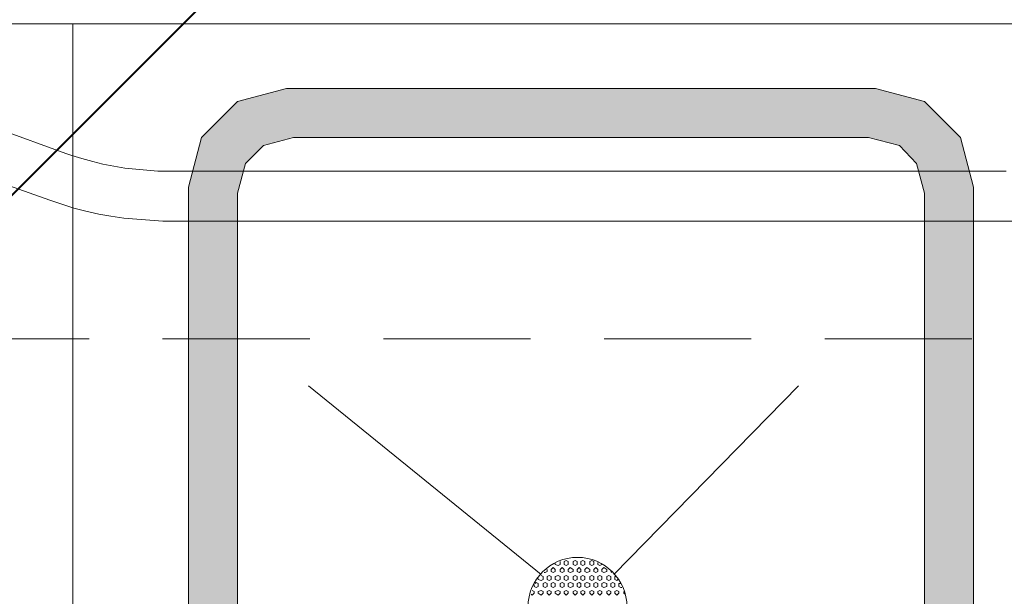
# Model space of a CAD drawing. Extents: x 3940905 to 4145695, y 925352 to 1109797.
# Tile 948 of 1056: x 4060125 to 4060627, y 1100859 to 1101153. Entities that reach past the tile are written whole.
import ezdxf

# ---------------------------------------------------------------- set-up
doc = ezdxf.new("R2010")
doc.units = 0
doc.header["$LTSCALE"] = 750
doc.header["$MEASUREMENT"] = 0
doc.linetypes.add('DASHED', pattern=[0.75, 0.5, -0.25])
doc.layers.get('0').update_dxf_attribs({"linetype": 'CONTINUOUS', "lineweight": 0})
doc.layers.add('CKD Equipments', color=252, linetype='CONTINUOUS', lineweight=0)

# ---------------------------------------------------------------- blocks, each defined once
blk = doc.blocks.new('3')
at = {"color": 1, "linetype": 'DASHED', "ltscale": 0.2, "const_width": 1}
blk.add_lwpolyline([(4045037.1, 1047768.24), (4044137.1, 1046868.24)], dxfattribs=at)
at = {"color": 1, "linetype": 'DASHED', "ltscale": 0.2}
blk.add_lwpolyline([(4044137.1, 1047768.24), (4045037.1, 1047768.24), (4045037.1, 1046868.24), (4044137.1, 1046868.24)], close=True, dxfattribs=at)

msp = doc.modelspace()

# ---------------------------------------------------------------- hatches: boundary and pattern name
at = {"layer": 'CKD Equipments', "true_color": 0x7fffbf}
h = msp.add_hatch(color=111, dxfattribs=at)
h.paths.add_polyline_path([(4060586.03, 1101111.59), (4060260.89, 1101118.21), (4060561.09, 1101118.21)])
h.paths.add_polyline_path([(4060235.96, 1101111.59), (4060586.03, 1101111.59), (4060260.89, 1101118.21)])
h = msp.add_hatch(color=111, dxfattribs=at)
h.paths.add_polyline_path([(4060604.34, 1101093.27), (4060235.96, 1101111.59), (4060586.03, 1101111.59)])
h.paths.add_polyline_path([(4060217.65, 1101093.27), (4060604.34, 1101093.27), (4060235.96, 1101111.59)])
h = msp.add_hatch(color=111, dxfattribs=at)
h.paths.add_polyline_path([(4060240.03, 1101080.04), (4060216.63, 1101089.2), (4060249.19, 1101089.2)])
h.paths.add_polyline_path([(4060214.08, 1101080.04), (4060240.03, 1101080.04), (4060216.63, 1101089.2)])
h = msp.add_hatch(color=111, dxfattribs=at)
h.paths.add_polyline_path([(4060249.19, 1101089.2), (4060217.65, 1101093.27), (4060264.46, 1101093.27)])
h.paths.add_polyline_path([(4060216.63, 1101089.2), (4060249.19, 1101089.2), (4060217.65, 1101093.27)])
h = msp.add_hatch(color=111, dxfattribs=at)
h.paths.add_polyline_path([(4060605.36, 1101089.2), (4060557.53, 1101093.27), (4060604.34, 1101093.27)])
h.paths.add_polyline_path([(4060573.31, 1101089.2), (4060605.36, 1101089.2), (4060557.53, 1101093.27)])
h = msp.add_hatch(color=111, dxfattribs=at)
h.paths.add_polyline_path([(4060607.9, 1101080.04), (4060573.31, 1101089.2), (4060605.36, 1101089.2)])
h.paths.add_polyline_path([(4060581.95, 1101080.04), (4060607.9, 1101080.04), (4060573.31, 1101089.2)])
h = msp.add_hatch(color=111, dxfattribs=at)
h.paths.add_polyline_path([(4060236.98, 1101067.83), (4060214.08, 1101080.04), (4060240.03, 1101080.04)])
h.paths.add_polyline_path([(4060211.03, 1101067.83), (4060236.98, 1101067.83), (4060214.08, 1101080.04)])
h = msp.add_hatch(color=111, dxfattribs=at)
h.paths.add_polyline_path([(4060610.96, 1101067.83), (4060581.95, 1101080.04), (4060607.9, 1101080.04)])
h.paths.add_polyline_path([(4060585.01, 1101067.83), (4060610.96, 1101067.83), (4060581.95, 1101080.04)])
h = msp.add_hatch(color=111, dxfattribs=at)
h.paths.add_polyline_path([(4060235.96, 1101064.78), (4060211.03, 1101067.83), (4060236.98, 1101067.83)])
h.paths.add_polyline_path([(4060211.03, 1101064.78), (4060235.96, 1101064.78), (4060211.03, 1101067.83)])
h = msp.add_hatch(color=111, dxfattribs=at)
h.paths.add_polyline_path([(4060235.96, 1100671.47), (4060211.03, 1101064.78), (4060235.96, 1101064.78)])
h.paths.add_polyline_path([(4060211.03, 1100671.47), (4060235.96, 1100671.47), (4060211.03, 1101064.78)])
h = msp.add_hatch(color=111, dxfattribs=at)
h.paths.add_polyline_path([(4060610.96, 1101064.78), (4060585.01, 1101067.83), (4060610.96, 1101067.83)])
h.paths.add_polyline_path([(4060586.03, 1101064.78), (4060610.96, 1101064.78), (4060585.01, 1101067.83)])
h = msp.add_hatch(color=111, dxfattribs=at)
h.paths.add_polyline_path([(4060610.96, 1100671.47), (4060586.03, 1101064.78), (4060610.96, 1101064.78)])
h.paths.add_polyline_path([(4060586.03, 1100671.47), (4060610.96, 1100671.47), (4060586.03, 1101064.78)])

# ---------------------------------------------------------------- linework, layer by layer
at = {"layer": 'CKD Equipments', "color": 252, "true_color": 0x989898}
for p, q in [((4060773.27, 1101151.28), (4060032.95, 1101151.28)), ((4060152.01, 1099944.88), (4060152.01, 1101151.28)), ((4060390.64, 1100870.41), (4060272.09, 1100966.58)), ((4060390.64, 1100870.41), (4060272.09, 1100966.58)), ((4060390.64, 1100870.41), (4060272.09, 1100966.58))]:
    msp.add_line(p, q, dxfattribs=at)
at = {"layer": 'CKD Equipments', "color": 252}
for p, q in [((4060148.45, 1101085.13), (4060065, 1101115.15)), ((4060056.35, 1101091.24), (4060140.31, 1101061.22)), ((4060151.5, 1101084.12), (4060148.45, 1101085.13)), ((4060156.59, 1101082.59), (4060151.5, 1101084.12)), ((4060162.18, 1101081.06), (4060156.59, 1101082.59)), ((4060167.27, 1101079.54), (4060162.18, 1101081.06)), ((4060172.87, 1101078.52), (4060167.27, 1101079.54)), ((4060178.47, 1101077.5), (4060172.87, 1101078.52)), ((4060184.06, 1101076.99), (4060178.47, 1101077.5)), ((4060189.66, 1101076.48), (4060184.06, 1101076.99)), ((4060195.26, 1101075.97), (4060189.66, 1101076.48)), ((4060200.85, 1101075.97), (4060195.26, 1101075.97)), ((4060624.7, 1101075.97), (4060200.85, 1101075.97)), ((4060627.75, 1101075.97), (4060624.7, 1101075.97)), ((4060140.31, 1101061.22), (4060146.41, 1101059.18)), ((4060146.41, 1101059.18), (4060152.52, 1101057.15)), ((4060152.52, 1101057.15), (4060158.62, 1101055.62)), ((4060158.62, 1101055.62), (4060165.24, 1101054.1)), ((4060165.24, 1101054.1), (4060171.34, 1101053.08)), ((4060171.34, 1101053.08), (4060177.96, 1101052.06)), ((4060177.96, 1101052.06), (4060184.57, 1101051.55)), ((4060184.57, 1101051.55), (4060191.19, 1101051.04)), ((4060191.19, 1101051.04), (4060197.8, 1101050.53)), ((4060197.8, 1101050.53), (4060200.85, 1101050.53)), ((4060200.85, 1101050.53), (4060624.7, 1101050.53)), ((4060624.7, 1101050.53), (4060631.31, 1101050.53))]:
    msp.add_line(p, q, dxfattribs=at)
at = {"layer": 'CKD Equipments', "color": 8, "true_color": 0x808080}
for p, q in [((4060260.89, 1101118.21), (4060235.96, 1101111.59)), ((4060561.09, 1101118.21), (4060260.89, 1101118.21)), ((4060586.03, 1101111.59), (4060561.09, 1101118.21)), ((4060235.96, 1101111.59), (4060217.65, 1101093.27)), ((4060604.34, 1101093.27), (4060586.03, 1101111.59)), ((4060217.65, 1101093.27), (4060211.03, 1101067.83)), ((4060249.19, 1101089.2), (4060240.03, 1101080.04)), ((4060264.46, 1101093.27), (4060249.19, 1101089.2)), ((4060557.53, 1101093.27), (4060264.46, 1101093.27)), ((4060573.31, 1101089.2), (4060557.53, 1101093.27)), ((4060581.95, 1101080.04), (4060573.31, 1101089.2)), ((4060610.96, 1101067.83), (4060604.34, 1101093.27)), ((4060240.03, 1101080.04), (4060235.96, 1101064.78)), ((4060586.03, 1101064.78), (4060581.95, 1101080.04)), ((4060211.03, 1101067.83), (4060211.03, 1100667.91)), ((4060235.96, 1101064.78), (4060235.96, 1100671.47)), ((4060586.03, 1100671.47), (4060586.03, 1101064.78)), ((4060610.96, 1100667.91), (4060610.96, 1101067.83))]:
    msp.add_line(p, q, dxfattribs=at)
at = {"layer": 'CKD Equipments', "color": 4, "true_color": 0x00ffff}
for p, q in [((4060390.64, 1100870.41), (4060272.09, 1100966.58)), ((4060521.92, 1100966.58), (4060427.78, 1100870.41)), ((4060521.92, 1100966.58), (4060427.78, 1100870.41)), ((4060521.92, 1100966.58), (4060427.78, 1100870.41)), ((4060521.92, 1100966.58), (4060427.78, 1100870.41))]:
    msp.add_line(p, q, dxfattribs=at)
at = {"layer": 'CKD Equipments'}
for p, q in [((4060396.75, 1100873.98), (4060395.73, 1100872.96)), ((4060397.76, 1100872.96), (4060396.75, 1100873.98)), ((4060397.76, 1100875.5), (4060397.76, 1100876.01)), ((4060399.29, 1100874.99), (4060397.76, 1100875.5)), ((4060400.31, 1100875.5), (4060399.29, 1100874.99)), ((4060400.31, 1100875.5), (4060400.31, 1100877.03)), ((4060401.33, 1100873.98), (4060400.31, 1100872.96)), ((4060402.34, 1100872.96), (4060401.33, 1100873.98)), ((4060403.36, 1100877.54), (4060402.34, 1100877.03)), ((4060402.34, 1100875.5), (4060402.34, 1100877.03)), ((4060403.36, 1100874.99), (4060402.34, 1100875.5)), ((4060404.38, 1100877.03), (4060403.36, 1100877.54)), ((4060404.38, 1100875.5), (4060403.36, 1100874.99)), ((4060404.38, 1100875.5), (4060404.38, 1100877.03)), ((4060405.4, 1100873.98), (4060404.38, 1100872.96)), ((4060406.92, 1100872.96), (4060405.4, 1100873.98)), ((4060407.94, 1100877.54), (4060406.92, 1100877.03)), ((4060406.92, 1100875.5), (4060406.92, 1100877.03)), ((4060407.94, 1100874.99), (4060406.92, 1100875.5)), ((4060408.96, 1100877.03), (4060407.94, 1100877.54)), ((4060408.96, 1100875.5), (4060407.94, 1100874.99)), ((4060408.96, 1100875.5), (4060408.96, 1100877.03)), ((4060409.98, 1100873.98), (4060408.96, 1100872.96)), ((4060410.99, 1100872.96), (4060409.98, 1100873.98)), ((4060412.01, 1100877.54), (4060410.99, 1100877.03)), ((4060410.99, 1100875.5), (4060410.99, 1100877.03)), ((4060412.01, 1100874.99), (4060410.99, 1100875.5)), ((4060413.03, 1100877.03), (4060412.01, 1100877.54)), ((4060413.03, 1100875.5), (4060412.01, 1100874.99)), ((4060413.03, 1100875.5), (4060413.03, 1100877.03)), ((4060414.05, 1100873.98), (4060413.03, 1100872.96)), ((4060415.57, 1100872.96), (4060414.05, 1100873.98)), ((4060416.59, 1100877.54), (4060415.57, 1100877.03)), ((4060415.57, 1100875.5), (4060415.57, 1100877.03)), ((4060416.59, 1100874.99), (4060415.57, 1100875.5)), ((4060417.61, 1100877.03), (4060416.59, 1100877.54)), ((4060417.61, 1100875.5), (4060416.59, 1100874.99)), ((4060417.61, 1100875.5), (4060417.61, 1100877.03)), ((4060418.63, 1100873.98), (4060417.61, 1100872.96)), ((4060419.64, 1100872.96), (4060418.63, 1100873.98)), ((4060419.64, 1100875.5), (4060419.64, 1100876.52)), ((4060420.66, 1100874.99), (4060419.64, 1100875.5)), ((4060421.68, 1100875.5), (4060420.66, 1100874.99)), ((4060422.7, 1100873.98), (4060421.68, 1100872.96)), ((4060424.22, 1100872.96), (4060422.7, 1100873.98)), ((4060389.12, 1100867.87), (4060389.12, 1100868.38)), ((4060391.66, 1100869.4), (4060390.64, 1100869.9)), ((4060391.66, 1100867.87), (4060391.66, 1100869.4)), ((4060392.68, 1100871.43), (4060392.17, 1100871.43)), ((4060393.69, 1100871.94), (4060392.68, 1100871.43)), ((4060393.69, 1100871.94), (4060393.69, 1100872.96)), ((4060394.71, 1100869.9), (4060393.69, 1100869.4)), ((4060393.69, 1100867.87), (4060393.69, 1100869.4)), ((4060395.73, 1100869.4), (4060394.71, 1100869.9)), ((4060395.73, 1100871.94), (4060395.73, 1100872.96)), ((4060396.75, 1100871.43), (4060395.73, 1100871.94)), ((4060395.73, 1100867.87), (4060395.73, 1100869.4)), ((4060397.76, 1100871.94), (4060396.75, 1100871.43)), ((4060397.76, 1100871.94), (4060397.76, 1100872.96)), ((4060399.29, 1100869.9), (4060397.76, 1100869.4)), ((4060397.76, 1100867.87), (4060397.76, 1100869.4)), ((4060400.31, 1100869.4), (4060399.29, 1100869.9)), ((4060400.31, 1100871.94), (4060400.31, 1100872.96)), ((4060401.33, 1100871.43), (4060400.31, 1100871.94)), ((4060400.31, 1100867.87), (4060400.31, 1100869.4)), ((4060402.34, 1100871.94), (4060401.33, 1100871.43)), ((4060402.34, 1100871.94), (4060402.34, 1100872.96)), ((4060403.36, 1100869.9), (4060402.34, 1100869.4)), ((4060402.34, 1100867.87), (4060402.34, 1100869.4)), ((4060404.38, 1100869.4), (4060403.36, 1100869.9)), ((4060404.38, 1100871.94), (4060404.38, 1100872.96)), ((4060405.4, 1100871.43), (4060404.38, 1100871.94)), ((4060404.38, 1100867.87), (4060404.38, 1100869.4)), ((4060406.92, 1100871.94), (4060405.4, 1100871.43)), ((4060406.92, 1100871.94), (4060406.92, 1100872.96)), ((4060407.94, 1100869.9), (4060406.92, 1100869.4)), ((4060406.92, 1100867.87), (4060406.92, 1100869.4)), ((4060408.96, 1100869.4), (4060407.94, 1100869.9)), ((4060408.96, 1100871.94), (4060408.96, 1100872.96)), ((4060409.98, 1100871.43), (4060408.96, 1100871.94)), ((4060408.96, 1100867.87), (4060408.96, 1100869.4)), ((4060410.99, 1100871.94), (4060409.98, 1100871.43)), ((4060410.99, 1100871.94), (4060410.99, 1100872.96)), ((4060412.01, 1100869.9), (4060410.99, 1100869.4)), ((4060410.99, 1100867.87), (4060410.99, 1100869.4)), ((4060413.03, 1100869.4), (4060412.01, 1100869.9)), ((4060413.03, 1100871.94), (4060413.03, 1100872.96)), ((4060414.05, 1100871.43), (4060413.03, 1100871.94)), ((4060413.03, 1100867.87), (4060413.03, 1100869.4)), ((4060415.57, 1100871.94), (4060414.05, 1100871.43)), ((4060415.57, 1100871.94), (4060415.57, 1100872.96)), ((4060416.59, 1100869.9), (4060415.57, 1100869.4)), ((4060415.57, 1100867.87), (4060415.57, 1100869.4)), ((4060417.61, 1100869.4), (4060416.59, 1100869.9)), ((4060417.61, 1100871.94), (4060417.61, 1100872.96)), ((4060418.63, 1100871.43), (4060417.61, 1100871.94)), ((4060417.61, 1100867.87), (4060417.61, 1100869.4)), ((4060419.64, 1100871.94), (4060418.63, 1100871.43)), ((4060419.64, 1100871.94), (4060419.64, 1100872.96)), ((4060420.66, 1100869.9), (4060419.64, 1100869.4)), ((4060419.64, 1100867.87), (4060419.64, 1100869.4)), ((4060421.68, 1100869.4), (4060420.66, 1100869.9)), ((4060421.68, 1100871.94), (4060421.68, 1100872.96)), ((4060422.7, 1100871.43), (4060421.68, 1100871.94)), ((4060421.68, 1100867.87), (4060421.68, 1100869.4)), ((4060424.22, 1100871.94), (4060422.7, 1100871.43)), ((4060424.22, 1100871.94), (4060424.22, 1100872.96)), ((4060425.24, 1100869.9), (4060424.22, 1100869.4)), ((4060424.22, 1100867.87), (4060424.22, 1100869.4)), ((4060426.26, 1100869.4), (4060425.24, 1100869.9)), ((4060426.77, 1100871.43), (4060426.26, 1100871.94)), ((4060426.26, 1100867.87), (4060426.26, 1100869.4)), ((4060428.29, 1100867.87), (4060428.29, 1100869.4)), ((4060428.8, 1100869.4), (4060428.29, 1100869.4)), ((4060387.08, 1100864.31), (4060387.08, 1100865.33)), ((4060388.1, 1100863.8), (4060387.08, 1100864.31)), ((4060388.1, 1100866.34), (4060387.59, 1100865.83)), ((4060389.12, 1100865.83), (4060388.1, 1100866.34)), ((4060389.12, 1100864.31), (4060388.1, 1100863.8)), ((4060390.64, 1100867.36), (4060389.12, 1100867.87)), ((4060389.12, 1100864.31), (4060389.12, 1100865.83)), ((4060391.66, 1100867.87), (4060390.64, 1100867.36)), ((4060392.68, 1100866.34), (4060391.66, 1100865.83)), ((4060391.66, 1100864.31), (4060391.66, 1100865.83)), ((4060392.68, 1100863.8), (4060391.66, 1100864.31)), ((4060393.69, 1100865.83), (4060392.68, 1100866.34)), ((4060393.69, 1100864.31), (4060392.68, 1100863.8)), ((4060394.71, 1100867.36), (4060393.69, 1100867.87)), ((4060393.69, 1100864.31), (4060393.69, 1100865.83)), ((4060395.73, 1100867.87), (4060394.71, 1100867.36)), ((4060396.75, 1100866.34), (4060395.73, 1100865.83)), ((4060395.73, 1100864.31), (4060395.73, 1100865.83)), ((4060396.75, 1100863.8), (4060395.73, 1100864.31)), ((4060397.76, 1100865.83), (4060396.75, 1100866.34)), ((4060397.76, 1100864.31), (4060396.75, 1100863.8)), ((4060399.29, 1100867.36), (4060397.76, 1100867.87)), ((4060397.76, 1100864.31), (4060397.76, 1100865.83)), ((4060400.31, 1100867.87), (4060399.29, 1100867.36)), ((4060401.33, 1100866.34), (4060400.31, 1100865.83)), ((4060400.31, 1100864.31), (4060400.31, 1100865.83)), ((4060401.33, 1100863.8), (4060400.31, 1100864.31)), ((4060402.34, 1100865.83), (4060401.33, 1100866.34)), ((4060402.34, 1100864.31), (4060401.33, 1100863.8)), ((4060403.36, 1100867.36), (4060402.34, 1100867.87)), ((4060402.34, 1100864.31), (4060402.34, 1100865.83)), ((4060404.38, 1100867.87), (4060403.36, 1100867.36)), ((4060405.4, 1100866.34), (4060404.38, 1100865.83)), ((4060404.38, 1100864.31), (4060404.38, 1100865.83)), ((4060405.4, 1100863.8), (4060404.38, 1100864.31)), ((4060406.92, 1100865.83), (4060405.4, 1100866.34)), ((4060406.92, 1100864.31), (4060405.4, 1100863.8)), ((4060407.94, 1100867.36), (4060406.92, 1100867.87)), ((4060406.92, 1100864.31), (4060406.92, 1100865.83)), ((4060408.96, 1100867.87), (4060407.94, 1100867.36)), ((4060409.98, 1100866.34), (4060408.96, 1100865.83)), ((4060408.96, 1100864.31), (4060408.96, 1100865.83)), ((4060409.98, 1100863.8), (4060408.96, 1100864.31)), ((4060410.99, 1100865.83), (4060409.98, 1100866.34)), ((4060410.99, 1100864.31), (4060409.98, 1100863.8)), ((4060412.01, 1100867.36), (4060410.99, 1100867.87)), ((4060410.99, 1100864.31), (4060410.99, 1100865.83)), ((4060413.03, 1100867.87), (4060412.01, 1100867.36)), ((4060414.05, 1100866.34), (4060413.03, 1100865.83)), ((4060413.03, 1100864.31), (4060413.03, 1100865.83)), ((4060414.05, 1100863.8), (4060413.03, 1100864.31)), ((4060415.57, 1100865.83), (4060414.05, 1100866.34)), ((4060415.57, 1100864.31), (4060414.05, 1100863.8)), ((4060416.59, 1100867.36), (4060415.57, 1100867.87)), ((4060415.57, 1100864.31), (4060415.57, 1100865.83)), ((4060417.61, 1100867.87), (4060416.59, 1100867.36)), ((4060418.63, 1100866.34), (4060417.61, 1100865.83)), ((4060417.61, 1100864.31), (4060417.61, 1100865.83)), ((4060418.63, 1100863.8), (4060417.61, 1100864.31)), ((4060419.64, 1100865.83), (4060418.63, 1100866.34)), ((4060419.64, 1100864.31), (4060418.63, 1100863.8)), ((4060420.66, 1100867.36), (4060419.64, 1100867.87)), ((4060419.64, 1100864.31), (4060419.64, 1100865.83)), ((4060421.68, 1100867.87), (4060420.66, 1100867.36)), ((4060422.7, 1100866.34), (4060421.68, 1100865.83)), ((4060421.68, 1100864.31), (4060421.68, 1100865.83)), ((4060422.7, 1100863.8), (4060421.68, 1100864.31)), ((4060424.22, 1100865.83), (4060422.7, 1100866.34)), ((4060424.22, 1100864.31), (4060422.7, 1100863.8)), ((4060425.24, 1100867.36), (4060424.22, 1100867.87)), ((4060424.22, 1100864.31), (4060424.22, 1100865.83)), ((4060426.26, 1100867.87), (4060425.24, 1100867.36)), ((4060427.28, 1100866.34), (4060426.26, 1100865.83)), ((4060426.26, 1100864.31), (4060426.26, 1100865.83)), ((4060427.28, 1100863.8), (4060426.26, 1100864.31)), ((4060428.29, 1100865.83), (4060427.28, 1100866.34)), ((4060428.29, 1100864.31), (4060427.28, 1100863.8)), ((4060429.31, 1100867.36), (4060428.29, 1100867.87)), ((4060428.29, 1100864.31), (4060428.29, 1100865.83)), ((4060429.82, 1100867.87), (4060429.31, 1100867.36)), ((4060430.33, 1100864.31), (4060430.33, 1100865.83)), ((4060431.35, 1100865.83), (4060430.33, 1100865.83)), ((4060431.35, 1100863.8), (4060430.33, 1100864.31)), ((4060431.86, 1100863.8), (4060431.35, 1100863.8)), ((4060386.06, 1100859.73), (4060385.55, 1100860.24)), ((4060387.08, 1100861.76), (4060386.06, 1100862.27)), ((4060387.08, 1100860.75), (4060386.06, 1100859.73)), ((4060387.08, 1100860.75), (4060387.08, 1100861.76)), ((4060390.64, 1100862.27), (4060389.12, 1100861.76)), ((4060389.12, 1100860.75), (4060389.12, 1100861.76)), ((4060390.64, 1100859.73), (4060389.12, 1100860.75)), ((4060391.66, 1100861.76), (4060390.64, 1100862.27)), ((4060391.66, 1100860.75), (4060390.64, 1100859.73)), ((4060391.66, 1100860.75), (4060391.66, 1100861.76)), ((4060394.71, 1100862.27), (4060393.69, 1100861.76)), ((4060393.69, 1100860.75), (4060393.69, 1100861.76)), ((4060394.71, 1100859.73), (4060393.69, 1100860.75)), ((4060395.73, 1100861.76), (4060394.71, 1100862.27)), ((4060395.73, 1100860.75), (4060394.71, 1100859.73)), ((4060395.73, 1100860.75), (4060395.73, 1100861.76)), ((4060399.29, 1100862.27), (4060397.76, 1100861.76)), ((4060397.76, 1100860.75), (4060397.76, 1100861.76)), ((4060399.29, 1100859.73), (4060397.76, 1100860.75)), ((4060400.31, 1100861.76), (4060399.29, 1100862.27)), ((4060400.31, 1100860.75), (4060399.29, 1100859.73)), ((4060400.31, 1100860.75), (4060400.31, 1100861.76)), ((4060403.36, 1100862.27), (4060402.34, 1100861.76)), ((4060402.34, 1100860.75), (4060402.34, 1100861.76)), ((4060403.36, 1100859.73), (4060402.34, 1100860.75)), ((4060404.38, 1100861.76), (4060403.36, 1100862.27)), ((4060404.38, 1100860.75), (4060403.36, 1100859.73)), ((4060404.38, 1100860.75), (4060404.38, 1100861.76)), ((4060407.94, 1100862.27), (4060406.92, 1100861.76)), ((4060406.92, 1100860.75), (4060406.92, 1100861.76)), ((4060407.94, 1100859.73), (4060406.92, 1100860.75)), ((4060408.96, 1100861.76), (4060407.94, 1100862.27)), ((4060408.96, 1100860.75), (4060407.94, 1100859.73)), ((4060408.96, 1100860.75), (4060408.96, 1100861.76)), ((4060412.01, 1100862.27), (4060410.99, 1100861.76)), ((4060410.99, 1100860.75), (4060410.99, 1100861.76)), ((4060412.01, 1100859.73), (4060410.99, 1100860.75)), ((4060413.03, 1100861.76), (4060412.01, 1100862.27)), ((4060413.03, 1100860.75), (4060412.01, 1100859.73)), ((4060413.03, 1100860.75), (4060413.03, 1100861.76)), ((4060416.59, 1100862.27), (4060415.57, 1100861.76)), ((4060415.57, 1100860.75), (4060415.57, 1100861.76)), ((4060416.59, 1100859.73), (4060415.57, 1100860.75)), ((4060417.61, 1100861.76), (4060416.59, 1100862.27)), ((4060417.61, 1100860.75), (4060416.59, 1100859.73)), ((4060417.61, 1100860.75), (4060417.61, 1100861.76)), ((4060420.66, 1100862.27), (4060419.64, 1100861.76)), ((4060419.64, 1100860.75), (4060419.64, 1100861.76)), ((4060420.66, 1100859.73), (4060419.64, 1100860.75)), ((4060421.68, 1100861.76), (4060420.66, 1100862.27)), ((4060421.68, 1100860.75), (4060420.66, 1100859.73)), ((4060421.68, 1100860.75), (4060421.68, 1100861.76)), ((4060425.24, 1100862.27), (4060424.22, 1100861.76)), ((4060424.22, 1100860.75), (4060424.22, 1100861.76)), ((4060425.24, 1100859.73), (4060424.22, 1100860.75)), ((4060426.26, 1100861.76), (4060425.24, 1100862.27)), ((4060426.26, 1100860.75), (4060425.24, 1100859.73)), ((4060426.26, 1100860.75), (4060426.26, 1100861.76)), ((4060429.31, 1100862.27), (4060428.29, 1100861.76)), ((4060428.29, 1100860.75), (4060428.29, 1100861.76)), ((4060429.31, 1100859.73), (4060428.29, 1100860.75)), ((4060430.33, 1100861.76), (4060429.31, 1100862.27)), ((4060430.33, 1100860.75), (4060429.31, 1100859.73)), ((4060430.33, 1100860.75), (4060430.33, 1100861.76)), ((4060432.87, 1100860.75), (4060432.87, 1100861.76)), ((4060433.38, 1100860.24), (4060432.87, 1100860.75))]:
    msp.add_line(p, q, dxfattribs=at)
at = {"layer": 'CKD Equipments', "color": 4, "true_color": 0x00ffff}
msp.add_circle((4060409.21, 1100853.88), 25.19, dxfattribs=at)
msp.add_circle((4060409.21, 1100853.88), 25.19, dxfattribs=at)
msp.add_circle((4060409.21, 1100853.88), 25.19, dxfattribs=at)
msp.add_circle((4060409.21, 1100853.88), 25.19, dxfattribs=at)

# ---------------------------------------------------------------- block references
msp.add_blockref('3', (15910.66, 54122.35))

doc.saveas('drawing.dxf')
